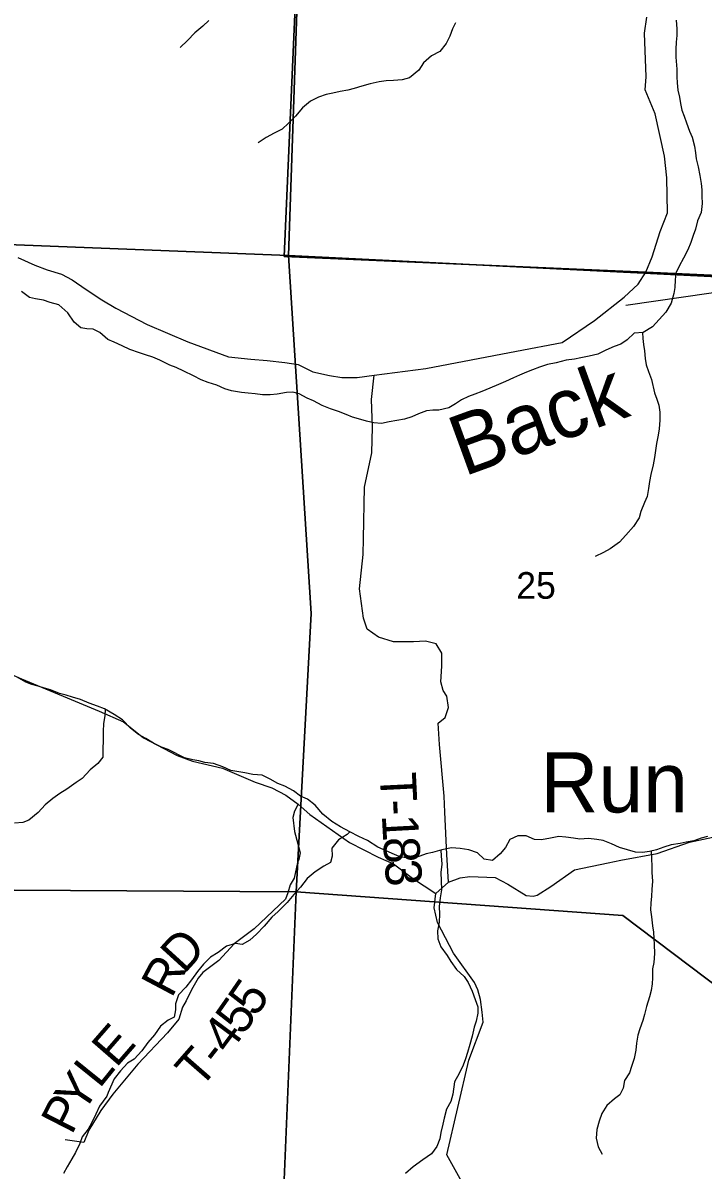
# Model space of a CAD drawing. Extents: x 1624196 to 2029251, y 146837 to 440034.
# Drawn here: x 1847129 to 1852776, y 318336 to 327860 of the extents above; entities that cross this region are included whole.
import ezdxf

# ---------------------------------------------------------------- set-up
doc = ezdxf.new("R2010")
doc.units = 0
for name, color, linetype in [('GM_X_County_Road', 7, 'Continuous'), ('GM_X_Minor_River', 7, 'Continuous'), ('GM_X_Minor_River_Text', 7, 'Continuous'), ('GM_X_Section', 7, 'Continuous'), ('GM_X_Section_Text', 7, 'Continuous'), ('GM_X_Township', 7, 'Continuous'), ('GM_X_Township_Road', 7, 'Continuous'), ('GM_X_Township_Road_Text', 7, 'Continuous'), ('GM_X_Township_ROW', 7, 'Continuous')]:
    doc.layers.add(name, color=color, linetype=linetype)

msp = doc.modelspace()

# ---------------------------------------------------------------- linework, layer by layer
at = {"layer": 'GM_X_County_Road'}
for points in [[(1852198.6, 325656.2), (1852236.2, 325690.6), (1852302, 325789.2), (1852352.5, 325916.5), (1852419, 326129.2), (1852482.1, 326282), (1852475.5, 326574.4), (1852455.5, 326753.8), (1852379.1, 327106), (1852296.9, 327302.9), (1852303.1, 327413.2), (1852291, 327775.9), (1852308.9, 327908.5)], [(1847086.9, 325911.5), (1847228.1, 325849.5), (1847330.9, 325809), (1847449.6, 325774.8), (1847538.6, 325726.1), (1847654, 325645.7), (1847783.6, 325559.6), (1847898.9, 325491.2), (1848161.5, 325355), (1848498.3, 325212), (1848834.8, 325089), (1849021.4, 325067.9), (1849155.8, 325055.9), (1849304.2, 325040.3), (1849414.7, 325023.9), (1849535.8, 324963.7), (1849674.5, 324933.8), (1849776.9, 324915.4), (1849905.1, 324917.4), (1850046.2, 324936.6), (1850474.6, 324990.5), (1851227.3, 325134.7), (1851606.6, 325206.9), (1851875.8, 325389.9), (1852120, 325584.3), (1852198.6, 325656.2)], [(1846764.5, 322586.7), (1846937.2, 322490.8), (1847116.3, 322414), (1847762.3, 322146.8), (1847964.6, 322056.4), (1848130.9, 321925.3), (1848409.2, 321778.1), (1848537.1, 321730.1), (1848786.6, 321672.6), (1849057.5, 321557.8), (1849194.5, 321509.8), (1849311.7, 321447.5), (1849412.9, 321373.1), (1849510.6, 321288.2), (1849840.9, 321056.9), (1850077.2, 320934.3), (1850206.3, 320878.2), (1850362.5, 320758.3), (1850557.2, 320632.9)], [(1851989, 320886.4), (1852093.3, 320907.8), (1852395.3, 320965.1), (1852663.7, 321058.9), (1853011.3, 321134.5)], [(1850557.2, 320632.9), (1850663.4, 320725.1), (1850759, 320762.6), (1850840.1, 320774.5), (1851049.3, 320765.1), (1851156.4, 320710.7), (1851308.1, 320616.8), (1851364.5, 320610.8), (1851400.2, 320618.3), (1851513.2, 320690.2), (1851707.9, 320828.5), (1851989, 320886.4)], [(1850921.8, 317970.1), (1850649.7, 318463.8), (1850830.8, 319249.2), (1850949.1, 319564.6), (1850943.4, 319646), (1850927.9, 319752.7), (1850907.3, 319833.6), (1850879.5, 319894.3), (1850703.2, 320138.2), (1850570.9, 320390.7), (1850544.8, 320514.6), (1850557.2, 320632.9)]]:
    msp.add_lwpolyline(points, dxfattribs=at)
at = {"layer": 'GM_X_Minor_River'}
for points in [[(1848672.6, 327878.9), (1848622.4, 327833), (1848556.1, 327777.1), (1848495.9, 327713.2), (1848433.6, 327655.3)], [(1852553.4, 327881.4), (1852559.2, 327811.3), (1852559, 327755.1), (1852552.9, 327701.1), (1852550.7, 327642.9), (1852550.5, 327576.8), (1852558.2, 327476.6), (1852560, 327412.4), (1852561.9, 327362.3), (1852567.7, 327302.2), (1852581.5, 327244), (1852589.4, 327191.9), (1852599.2, 327135.7), (1852619.1, 327085.6), (1852639, 327029.4), (1852664.8, 326961.1), (1852684.7, 326911), (1852704.5, 326836.8), (1852712.3, 326782.6), (1852718.2, 326732.5), (1852736, 326664.3), (1852749.8, 326592.1), (1852761.6, 326527.9), (1852767.5, 326473.8), (1852767.3, 326421.7), (1852769.1, 326361.5), (1852760.9, 326285.4), (1852730.7, 326215.4), (1852712.4, 326147.3), (1852694.2, 326095.3), (1852674, 326037.2), (1852649.8, 325975.2), (1852613.6, 325907.2), (1852577.3, 325841.1), (1852551.1, 325783.1), (1852545, 325727), (1852540.8, 325662.9), (1852532.6, 325612.8), (1852510.3, 325532.8), (1852468.1, 325458.8), (1852411.8, 325398.8), (1852357.6, 325336.9), (1852279.3, 325289.1), (1852205.2, 325283.3), (1852147, 325227.4), (1852092.8, 325193.5), (1852038.7, 325173.7), (1851968.5, 325143.9), (1851902.3, 325110), (1851830.2, 325094.2), (1851762, 325078.5), (1851707.9, 325068.6), (1851639.8, 325058.8), (1851557.7, 325037.1), (1851485.5, 325023.3), (1851417.4, 325001.5), (1851361.3, 324979.6), (1851311.1, 324959.8), (1851253, 324935.9), (1851202.9, 324914.1), (1851136.7, 324884.2), (1851078.5, 324858.4), (1851004.4, 324826.6), (1850938.2, 324800.8), (1850882.1, 324778.9), (1850829.9, 324757), (1850769.8, 324731.2), (1850719.6, 324697.3), (1850665.4, 324665.4), (1850583.3, 324645.7), (1850531.2, 324645.9), (1850479.1, 324640), (1850413, 324614.2), (1850356.8, 324590.3), (1850296.7, 324570.5), (1850232.6, 324558.7), (1850170.5, 324546.9), (1850106.4, 324535.1), (1850042.3, 324539.3), (1849980.3, 324553.6), (1849916.2, 324573.9), (1849864.2, 324588.1), (1849812.2, 324608.3), (1849750.2, 324632.5), (1849682.2, 324656.8), (1849612.2, 324683.1), (1849540.2, 324721.5), (1849488.2, 324743.7), (1849422.2, 324780), (1849370.2, 324794.2), (1849318.1, 324792.4), (1849240, 324776.6), (1849181.9, 324772.8), (1849117.8, 324773), (1849057.8, 324781.3), (1848999.7, 324785.5), (1848943.7, 324791.7), (1848859.6, 324806)], [(1850721.1, 327859.8), (1850696.9, 327809.8), (1850672.7, 327749.7), (1850642.4, 327689.7), (1850590.2, 327621.8), (1850520, 327585.9), (1850455.7, 327528), (1850415.5, 327468), (1850339.2, 327404.2), (1850279.1, 327388.4), (1850205, 327382.6), (1850144.9, 327378.8), (1850086.8, 327371), (1850010.7, 327353.2), (1849942.5, 327333.4), (1849880.4, 327315.6), (1849826.3, 327301.8), (1849762.2, 327290), (1849702, 327276.1), (1849647.9, 327264.3), (1849581.8, 327244.5), (1849515.6, 327210.6), (1849451.4, 327154.8), (1849391.1, 327086.8), (1849334.8, 327026.9), (1849282.6, 326979), (1849214.5, 326945.1), (1849148.3, 326907.3), (1849082, 326863.5)], [(1848859.6, 324806), (1848805.6, 324822.2), (1848739.6, 324852.5), (1848665.6, 324874.8), (1848607.6, 324897.1), (1848543.6, 324929.3), (1848465.6, 324967.7), (1848401.6, 324998), (1848349.6, 325018.2), (1848265.6, 325060.6), (1848207.7, 325084.8), (1848145.6, 325103.1), (1848095.6, 325121.3), (1848017.6, 325149.6), (1847953.6, 325177.9), (1847885.6, 325208.2), (1847833.6, 325232.4), (1847767.7, 325288.8), (1847711.7, 325317), (1847659.7, 325321.2), (1847609.6, 325327.4), (1847553.7, 325375.7), (1847501.9, 325454), (1847428, 325518.4), (1847356, 325538.7), (1847300, 325558.9), (1847233.9, 325569.2), (1847183.9, 325579.4), (1847115.9, 325629.7)], [(1852273.2, 325288.6), (1852277.2, 325241), (1852281, 325190.8), (1852288.9, 325138.7), (1852294.7, 325074.6), (1852302.6, 325022.4), (1852322.4, 324966.2), (1852348.2, 324900), (1852371.9, 324787.7), (1852391.8, 324737.5), (1852409.7, 324685.4), (1852417.5, 324629.2), (1852417.3, 324561.1), (1852413.1, 324489), (1852402.9, 324436.9), (1852390.7, 324366.8), (1852382.5, 324310.7), (1852374.3, 324250.6), (1852362.1, 324190.5), (1852341.9, 324110.4), (1852331.7, 324052.3), (1852323.5, 323994.2), (1852311.3, 323928.2), (1852291.1, 323878.1), (1852260.9, 323804.1), (1852244.7, 323752), (1852198.4, 323678), (1852136.1, 323606.1), (1852081.9, 323550.2), (1852005.6, 323494.3), (1851949.5, 323462.5), (1851879.3, 323430.6)], [(1848022.2, 322005.2), (1847954.3, 322073.5), (1847886.4, 322117.9), (1847806.4, 322164.2), (1847748.4, 322188.5), (1847678.4, 322212.8), (1847606.4, 322243.1), (1847540.4, 322263.4), (1847486.4, 322279.6), (1847432.4, 322293.8), (1847358.4, 322324.1), (1847308.3, 322336.3), (1847256.3, 322352.5), (1847202.3, 322368.7), (1847152.3, 322387), (1847080.3, 322429.3)], [(1847812.7, 322160.6), (1847808.3, 322108.1), (1847798.1, 322044), (1847793.9, 321977.9), (1847795.6, 321899.7), (1847791.4, 321835.6), (1847791.2, 321765.5), (1847751, 321711.5), (1847686.8, 321657.6), (1847620.5, 321587.7), (1847570.3, 321553.8), (1847494.1, 321498), (1847433.9, 321462.1), (1847377.7, 321420.2), (1847313.4, 321368.3), (1847255.2, 321304.4), (1847178.9, 321240.5), (1847128.8, 321220.6), (1847058.7, 321214.9)], [(1852813.5, 321106.6), (1852759.4, 321090.7), (1852699.2, 321070.9), (1852637.1, 321057.1), (1852587, 321047.3), (1852510.9, 321037.5), (1852450.8, 321017.7), (1852388.6, 320995.8), (1852330.5, 320980), (1852272.4, 320972.2), (1852216.4, 320974.4), (1852150.3, 320994.7), (1852082.3, 321015), (1852016.3, 321043.3), (1851946.3, 321073.6), (1851894.3, 321079.8), (1851826.2, 321088), (1851754.1, 321084.3), (1851700.1, 321090.5), (1851636, 321098.7), (1851580, 321104.9), (1851509.8, 321091.1), (1851433.7, 321077.4), (1851377.6, 321081.6), (1851307.6, 321109.9), (1851237.5, 321110.1), (1851171.4, 321080.3), (1851135.1, 321014.3), (1851090.9, 320960.3), (1851026.7, 320906.5), (1850958.6, 320916.7), (1850902.7, 320971), (1850830.7, 320995.3), (1850758.6, 321005.6), (1850686.6, 321011.8), (1850608.4, 320996.1), (1850530.2, 320972.3), (1850478.1, 320960.5), (1850424, 320942.6), (1850371.9, 320926.8), (1850319.9, 320929), (1850265.8, 320935.2), (1850213.8, 320957.4), (1850143.8, 320985.7), (1850075.8, 321018), (1849989.9, 321072.4), (1849917.9, 321106.7), (1849841.9, 321145.1), (1849765.9, 321185.4), (1849694, 321229.8), (1849620.1, 321292.1), (1849556.2, 321364.5), (1849490.3, 321414.9), (1849434.3, 321441.1), (1849374.3, 321483.4), (1849304.4, 321523.7), (1849246.4, 321546), (1849182.4, 321580.3), (1849114.4, 321614.6), (1849038.3, 321620.8), (1848970.3, 321635.1), (1848906.2, 321645.4), (1848854.2, 321653.6), (1848788.2, 321683.9), (1848710.2, 321710.2), (1848640.1, 321720.4), (1848590.1, 321732.6), (1848540.1, 321742.8), (1848470, 321759.1), (1848334.1, 321827.7), (1848280.1, 321846), (1848212.1, 321880.3), (1848148.1, 321918.5), (1848088.1, 321952.8), (1848022.2, 322005.2)], [(1849844.3, 321143.9), (1849821.8, 321123.1), (1849749.6, 321077.3), (1849693.3, 321007.3), (1849695.1, 320943.2), (1849682.9, 320889.1), (1849626.8, 320859.2), (1849556.6, 320813.4), (1849488.3, 320755.5), (1849434, 320685.6), (1849377.8, 320623.6), (1849323.5, 320557.7), (1849249.2, 320483.8), (1849195, 320435.9), (1849130.7, 320362), (1849068.4, 320296), (1849012.2, 320246.1), (1848948, 320208.3), (1848894, 320216.5), (1848819.8, 320194.7), (1848749.6, 320142.8), (1848687.4, 320103), (1848629.1, 320045), (1848578.9, 319985.1), (1848528.6, 319915.1), (1848482.4, 319855.2), (1848420.1, 319791.2), (1848395.9, 319717.2), (1848395.7, 319667.1), (1848385.5, 319607), (1848335.4, 319581.1), (1848271.1, 319531.2), (1848220.9, 319459.2), (1848166.6, 319395.3), (1848116.3, 319327.3), (1848052.1, 319257.4), (1847997.9, 319223.5), (1847937.6, 319159.6), (1847885.4, 319093.7), (1847835.5, 318980.4)], [(1850598.8, 320993.2), (1850600.3, 320946), (1850606.1, 320875.8), (1850599.8, 320805.7), (1850601.6, 320737.6), (1850605.4, 320663.4), (1850593.2, 320597.3), (1850585, 320525.2), (1850588.8, 320461.1), (1850584.6, 320394.9), (1850572.4, 320322.8), (1850574.2, 320254.7), (1850600, 320188.5), (1850651.8, 320118.1), (1850681.7, 320067.9), (1850729.6, 320001.6), (1850793.5, 319943.3), (1850825.4, 319893.1), (1850859.2, 319822.8), (1850885, 319752.6), (1850904.9, 319692.4), (1850906.7, 319638.2), (1850892.5, 319572.2), (1850874.3, 319522.1), (1850858.1, 319448), (1850839.9, 319380), (1850819.7, 319311.9), (1850803.5, 319259.8), (1850785.3, 319205.8), (1850751, 319137.8), (1850712.8, 319069.8), (1850698.9, 318966.5)], [(1852344.4, 320983.8), (1852348.4, 320923.8), (1852350.2, 320855.7), (1852350, 320805.6), (1852357.8, 320735.4), (1852351.6, 320665.3), (1852349.4, 320611.2), (1852343.3, 320551.1), (1852341.1, 320497), (1852346.9, 320438.8), (1852356.7, 320364.7), (1852364.6, 320310.5), (1852368.4, 320258.4), (1852370.3, 320208.3), (1852372, 320134.1), (1852367.8, 320060), (1852357.7, 320005.9), (1852355.4, 319931.8), (1852353.3, 319881.7), (1852345.1, 319827.6), (1852330.9, 319773.5), (1852306.7, 319695.5), (1852290.4, 319627.4), (1852276.3, 319577.3), (1852252, 319509.3), (1852233.9, 319457.2), (1852223.6, 319391.1), (1852217.5, 319333), (1852203.2, 319262.9), (1852183, 319194.9), (1852166.8, 319144.8), (1852124.6, 319078.8), (1852113.7, 319015.9), (1852084.2, 318959.8)], [(1847835.5, 318980.4), (1847825.7, 318948.8), (1847764.6, 318868), (1847732.8, 318799.8), (1847698.9, 318725.6), (1847671.1, 318675.5), (1847621.2, 318613.2), (1847601.4, 318557.1), (1847565.6, 318482.9), (1847533.7, 318430.7), (1847495.9, 318364.5), (1847466, 318308.4)], [(1850698.9, 318966.5), (1850683, 318906.9), (1850645.2, 318842.7), (1850627.4, 318766.6), (1850615.5, 318716.5), (1850599.7, 318648.3), (1850589.8, 318594.2), (1850565.9, 318532.1), (1850520.1, 318469.9), (1850448.3, 318421.6), (1850370.4, 318363.3), (1850304.6, 318307.1)], [(1852084.2, 318959.8), (1852042.3, 318928.1), (1851976.5, 318871.9), (1851936.6, 318805.7), (1851914.8, 318743.6), (1851893, 318673.4), (1851889.1, 318601.3), (1851905.3, 318529.2), (1851939.4, 318467.2)]]:
    msp.add_lwpolyline(points, dxfattribs=at)
at = {"layer": 'GM_X_Section'}
for points in [[(1843486, 331613.3), (1849519, 331354.2), (1849334.8, 325928.9), (1843109.8, 326172.9)], [(1849519, 331354.2), (1853722.3, 331171.9), (1853686.3, 330338.1), (1853452, 325723), (1849334.8, 325928.9)], [(1843109.8, 326172.9), (1849334.8, 325928.9), (1849522.5, 322955.8), (1849397.3, 320646.3), (1842837.2, 320686.1)], [(1849334.8, 325928.9), (1853452, 325723), (1853391.8, 324859.2), (1853083, 319716.5), (1852110.5, 320449.2), (1849397.3, 320646.3), (1849522.5, 322955.8)], [(1842837.2, 320686.1), (1849397.3, 320646.3), (1849282.6, 317855.4), (1847894.6, 314111.9), (1842499.4, 314329.7)], [(1853083, 319716.5), (1853073.8, 319482.5), (1852783.8, 313888.5), (1847894.6, 314111.9), (1849282.6, 317855.4), (1849397.3, 320646.3), (1852110.5, 320449.2)]]:
    msp.add_lwpolyline(points, close=True, dxfattribs=at)
at = {"layer": 'GM_X_Township'}
for points in [[(1849464, 329696.4), (1849298.1, 325919.9), (1852302, 325789.2), (1853447.3, 325738.8), (1853350.8, 324856.2), (1853148.2, 321206.9), (1853064.6, 319701.8), (1853055.3, 318954.4), (1852915.9, 316442.4), (1852895.2, 316069.3), (1852772.9, 313864.2), (1852760.5, 313297.7), (1852706.9, 312522.2), (1852610.8, 310565.4), (1852508.5, 308482.6), (1852368.2, 304962.3), (1852295.7, 303143.2), (1851242.4, 303179.9), (1850915.5, 303193), (1848394.1, 303284.2), (1842048.6, 303472), (1840045.9, 303555.7)], [(1856781.2, 313700.3), (1854864.2, 313762.2), (1854948.6, 312411.2), (1852706.9, 312522.2), (1852760.5, 313297.7), (1852772.9, 313864.2), (1852895.2, 316069.3), (1852915.9, 316442.4), (1853055.3, 318954.4), (1853064.6, 319701.8), (1853148.2, 321206.9), (1853350.8, 324856.2), (1853447.3, 325738.8), (1852302, 325789.2), (1849298.1, 325919.9), (1849464, 329696.4)]]:
    msp.add_lwpolyline(points, dxfattribs=at)
at = {"layer": 'GM_X_Township_Road'}
for points in [[(1850633.1, 321307.2), (1850627.6, 321440.2), (1850588.4, 321868.6), (1850577.5, 322046.9), (1850634.8, 322093.9), (1850663.5, 322176.6), (1850647.9, 322270.5), (1850619, 322318.2), (1850599.8, 322390.1), (1850607.7, 322520.5), (1850607.9, 322626.8), (1850560.6, 322704.2), (1850472.1, 322726.9), (1850372.1, 322721.3), (1850205.8, 322720.7), (1850081, 322760.8), (1849987.8, 322825.5), (1849956.2, 322919.3), (1849924.2, 323161.4), (1849953.5, 323446.5), (1849957.3, 323578.9), (1849964.2, 324006.1), (1850025.6, 324291.7), (1850032.1, 324502.4), (1850024.3, 324734.8), (1850046.2, 324936.6)], [(1849412.9, 321373.1), (1849384, 321316.3), (1849370.8, 321262.1), (1849384.8, 321147.9), (1849412.5, 321044.1), (1849431.7, 320970.2), (1849419, 320913.6), (1849409.1, 320889.7), (1849381.1, 320760.9), (1849348, 320704.2), (1849327.1, 320637.7), (1849309.9, 320585.3), (1849049.7, 320338.7), (1848881.5, 320215.7), (1848755.7, 320075.4), (1848621.1, 319977), (1848584.3, 319930.5), (1848529.3, 319833.2), (1848482.8, 319742.3), (1848453.6, 319689.7), (1848423.2, 319589), (1848329, 319475.2), (1848083, 319214.7), (1847874.8, 318966.8), (1847776.3, 318830.3), (1847677, 318666.3), (1847633.5, 318565.1), (1847479.3, 318586.8)], [(1850663.4, 320725.1), (1850647.6, 320955.3), (1850633.1, 321307), (1850633.1, 321307.2)]]:
    msp.add_lwpolyline(points, dxfattribs=at)
at = {"layer": 'GM_X_Township_ROW'}
msp.add_lwpolyline([(1852135.6, 325515.9), (1853303.7, 325686.4), (1853447.3, 325738.8), (1853520.8, 325800.7), (1853762, 326019.7), (1853772.8, 326029.2), (1854026, 326175.8), (1854213.4, 326218.9), (1854436.3, 326231.7), (1854447.1, 326230.7), (1854634.2, 326225.8), (1854758.5, 326200.6), (1854783.1, 326198.2), (1854818, 326187.6), (1854918.2, 326154.5), (1854948.7, 326132.7), (1854951.1, 326131)], dxfattribs=at)

# ---------------------------------------------------------------- texts
at = {"layer": 'GM_X_Minor_River_Text'}
for s, rotation, p in [('Back', 20.00112, (1850788.4, 324091.5)), ('Run', 359.99827, (1851424.8, 321305.2))]:
    msp.add_text(s, height=499.99, rotation=rotation, dxfattribs=at).set_placement(p)
at = {"layer": 'GM_X_Section_Text'}
msp.add_text('25', height=221, rotation=0.00001, dxfattribs=at).set_placement((1851225, 323079.4))
at = {"layer": 'GM_X_Township_Road_Text'}
for s, rotation, p in [('T', 272.83395, (1850091.4, 321631.2)), ('-', 272.88484, (1850102.6, 321406.8)), ('1', 273.06308, (1850108.8, 321282.7)), ('8', 273.52037, (1850118.8, 321095.6)), ('3', 274.80405, (1850130.7, 320903.8)), ('D', 47.68244, (1848467.1, 319958.1)), ('R', 62.07858, (1848363.1, 319756.6)), ('5', 55.54034, (1849061, 319598.1)), ('5', 55.1014, (1848953.9, 319444.4)), ('4', 53.47085, (1848838.5, 319288.4)), ('E', 48.96082, (1847902.9, 319179.4)), ('T', 48.86971, (1848598.1, 319002.1)), ('-', 51.7544, (1848756.2, 319183.8)), ('L', 51.17555, (1847764.2, 319006.9)), ('Y', 56.09372, (1847621, 318793.3)), ('P', 62.84847, (1847533.4, 318621.3))]:
    msp.add_text(s, height=300, rotation=rotation, dxfattribs=at).set_placement(p)

doc.saveas('drawing.dxf')
